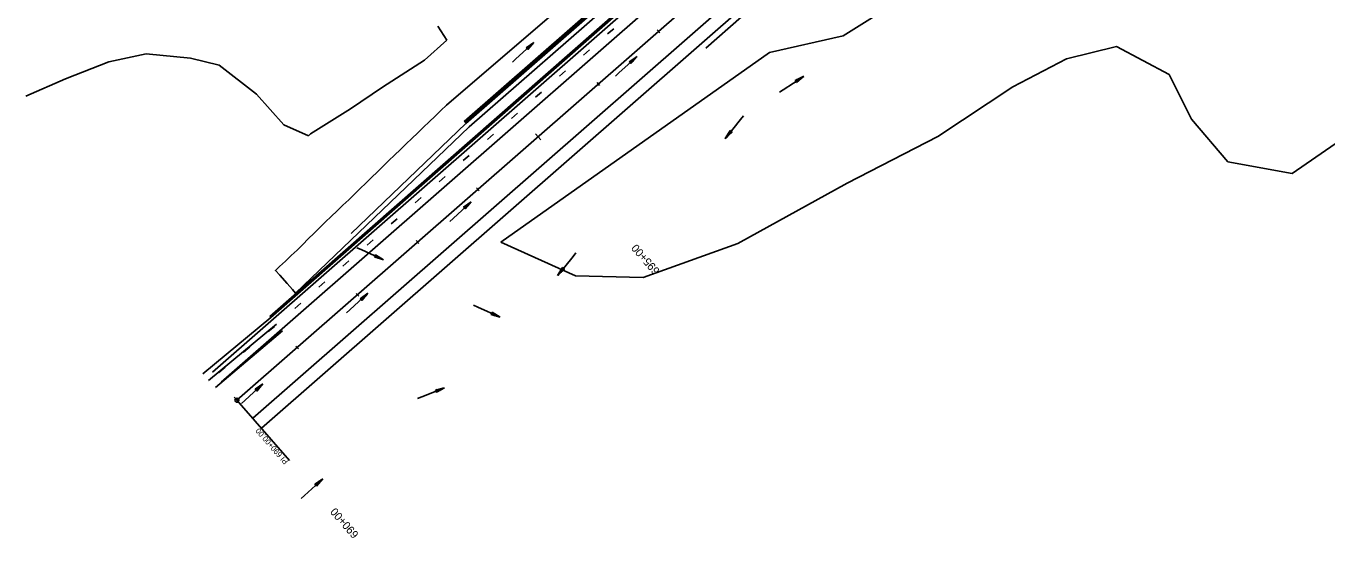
# Model space of a CAD drawing. Extents: x 1300404 to 1323571, y 234004 to 252077.
# Drawn here: x 1308164 to 1309789, y 238765 to 239404 of the extents above; entities that cross this region are included whole.
import ezdxf

# ---------------------------------------------------------------- set-up
doc = ezdxf.new("R2010")
doc.units = 0
for name, color, linetype in [('R_Barrier Wall', 7, 'Continuous'), ('R_Const Limits', 7, 'Continuous'), ('R_Draft', 7, 'Continuous'), ('R_Flooplain', 7, 'Continuous'), ('R_Flow Arrows', 7, 'Continuous'), ('R_Horz Alg Annot', 7, 'Continuous'), ('R_Horz Alg Annot Leader', 7, 'Continuous'), ('R_Horz Alg Major Ticks', 7, 'Continuous'), ('R_Horz Alg Minor Ticks', 7, 'Continuous'), ('R_Horz Alg Station Annot', 7, 'Continuous'), ('R_Lane Edge', 7, 'Continuous'), ('R_Proposed', 7, 'Continuous'), ('R_Shoulder', 7, 'Continuous'), ('R_Temp Barrier Wall', 7, 'Continuous'), ('R_Temp Travel Lane', 7, 'Continuous'), ('R_Temp Travel Stripe', 7, 'Continuous')]:
    doc.layers.add(name, color=color, linetype=linetype)

msp = doc.modelspace()

# ---------------------------------------------------------------- linework, layer by layer
at = {"layer": 'R_Barrier Wall'}
for p, q in [((1308711.5, 239285.2), (1309026.7, 239560.9)), ((1308712.3, 239284.2), (1309027.6, 239559.9)), ((1308711.5, 239285.2), (1308712.3, 239284.2))]:
    msp.add_line(p, q, dxfattribs=at)
at = {"layer": 'R_Const Limits'}
msp.add_line((1308689.6, 239305.6), (1309009.8, 239580.2), dxfattribs=at)
msp.add_lwpolyline([(1308500.8, 239070.6), (1308496.9, 239075.1), (1308490.3, 239082.6), (1308481.1, 239093.2), (1308475.8, 239099.1), (1308480.9, 239103.8), (1308488.2, 239110.7), (1308495.5, 239117.5), (1308502.8, 239124.3), (1308510, 239131.3), (1308516.8, 239138.7), (1308524, 239145.7), (1308531.2, 239152.7), (1308538.4, 239159.6), (1308545.6, 239166.6), (1308552.8, 239173.5), (1308560, 239180.4), (1308567.3, 239187.3), (1308574.5, 239194.3), (1308581.7, 239201.2), (1308588.9, 239208.2), (1308596, 239215.2), (1308603.2, 239222.2), (1308610.3, 239229.3), (1308617.5, 239236.2), (1308624.7, 239243.2), (1308631.9, 239250.1), (1308639.1, 239257.1), (1308646.4, 239264), (1308653.6, 239271), (1308660.8, 239277.9), (1308668, 239284.8), (1308675.3, 239291.7), (1308682.5, 239298.7), (1308689.6, 239305.6), (1308689.6, 239305.6)], dxfattribs=at)
at = {"layer": 'R_Draft'}
for p, q in [((1308397, 238971.9), (1312368.4, 242444.5)), ((1308407.8, 238959.5), (1312379.2, 242432.1)), ((1308447.3, 238914.3), (1312418.7, 242386.9)), ((1308458.2, 238901.9), (1312429.6, 242374.5))]:
    msp.add_line(p, q, dxfattribs=at)
at = {"layer": 'R_Flooplain'}
for p, q in [((1309285, 239454.9), (1309185.1, 239392.2)), ((1308678.8, 239404.4), (1308690, 239386.9)), ((1309185.1, 239392.2), (1309093.3, 239371.4)), ((1308690, 239386.9), (1308662.2, 239361.7)), ((1309464.3, 239363.6), (1309526.8, 239378.6)), ((1309526.8, 239378.6), (1309592.8, 239343.8)), ((1308267.7, 239359.8), (1308213.4, 239338.3)), ((1308314.1, 239369.6), (1308267.7, 239359.8)), ((1308369.5, 239364.3), (1308314.1, 239369.6)), ((1308405.4, 239355.3), (1308369.5, 239364.3)), ((1308662.2, 239361.7), (1308609.7, 239328)), ((1308757.3, 239134.3), (1309093.3, 239371.4)), ((1309397.2, 239328.3), (1309464.3, 239363.6)), ((1308452, 239319.1), (1308405.4, 239355.3)), ((1309592.8, 239343.8), (1309620.3, 239288)), ((1308213.4, 239338.3), (1308163.9, 239316.6)), ((1308609.7, 239328), (1308569.6, 239301)), ((1309303.4, 239266.5), (1309397.2, 239328.3)), ((1308486.4, 239281), (1308452, 239319.1)), ((1308569.6, 239301), (1308519.7, 239269.7)), ((1308517.1, 239267.4), (1308486.4, 239281)), ((1309620.3, 239288), (1309666, 239234.9)), ((1308519.7, 239269.7), (1308517.1, 239267.4)), ((1309190.4, 239208.1), (1309303.4, 239266.5)), ((1309746.3, 239220), (1309800.2, 239257.2)), ((1309666, 239234.9), (1309746.3, 239220)), ((1309053.6, 239132.7), (1309190.4, 239208.1)), ((1308757.3, 239134.3), (1308850.8, 239092.1)), ((1308935.3, 239090.2), (1309053.6, 239132.7)), ((1308850.8, 239092.1), (1308935.3, 239090.2))]:
    msp.add_line(p, q, dxfattribs=at)
at = {"layer": 'R_Flow Arrows'}
for p, q in [((1308789.1, 239377.2), (1308798.8, 239384)), ((1308789.1, 239377.2), (1308791.2, 239375)), ((1308791.2, 239375), (1308798.8, 239384)), ((1308917.9, 239359.7), (1308927.6, 239366.5)), ((1308917.9, 239359.7), (1308920, 239357.5)), ((1308920, 239357.5), (1308927.6, 239366.5)), ((1309125.4, 239336.4), (1309136, 239341.7)), ((1309127.1, 239333.9), (1309125.4, 239336.4)), ((1309127.1, 239333.9), (1309136, 239341.7)), ((1309044, 239273.7), (1309037.7, 239263.7)), ((1309046.3, 239271.8), (1309037.7, 239263.7)), ((1309046.3, 239271.8), (1309044, 239273.7)), ((1308710.7, 239178), (1308720.4, 239184.8)), ((1308712.8, 239175.8), (1308720.4, 239184.8)), ((1308710.7, 239178), (1308712.8, 239175.8)), ((1308600.7, 239118.7), (1308599.5, 239115.9)), ((1308600.7, 239118.7), (1308610.8, 239112.4)), ((1308599.5, 239115.9), (1308610.8, 239112.4)), ((1308834.6, 239102.7), (1308828.4, 239092.6)), ((1308837, 239100.7), (1308828.4, 239092.6)), ((1308837, 239100.7), (1308834.6, 239102.7)), ((1308581.7, 239063.7), (1308591.4, 239070.6)), ((1308583.8, 239061.5), (1308591.4, 239070.6)), ((1308581.7, 239063.7), (1308583.8, 239061.5)), ((1308746.5, 239046.7), (1308745.3, 239043.9)), ((1308745.3, 239043.9), (1308756.6, 239040.5)), ((1308746.5, 239046.7), (1308756.6, 239040.5)), ((1308450.5, 238950.5), (1308460.2, 238957.3)), ((1308452.5, 238948.2), (1308460.2, 238957.3)), ((1308450.5, 238950.5), (1308452.5, 238948.2)), ((1308675.8, 238949.6), (1308687.2, 238952.5)), ((1308675.8, 238949.6), (1308676.9, 238946.8)), ((1308676.9, 238946.8), (1308687.2, 238952.5)), ((1308525.1, 238831.9), (1308534.8, 238838.8)), ((1308525.1, 238831.9), (1308527.1, 238829.7)), ((1308527.1, 238829.7), (1308534.8, 238838.8))]:
    msp.add_line(p, q, dxfattribs=at)
for points in [[(1308771.9, 239359.4), (1308776.2, 239363.3), (1308798.8, 239384)], [(1308789.3, 239377), (1308791.1, 239378.6)], [(1308789.5, 239376.8), (1308793, 239379.9)], [(1308789.7, 239376.5), (1308794.3, 239380.7), (1308794.9, 239381.3)], [(1308790, 239376.3), (1308794.5, 239380.5), (1308796.9, 239382.7)], [(1308790.4, 239375.9), (1308794.9, 239380.1), (1308797.3, 239382.2)], [(1308790.6, 239375.6), (1308795.2, 239379.9), (1308795.8, 239380.4)], [(1308790.8, 239375.4), (1308794.2, 239378.6)], [(1308791, 239375.2), (1308792.7, 239376.8)], [(1308900.7, 239341.8), (1308905, 239345.7), (1308927.6, 239366.5)], [(1308918.1, 239359.5), (1308919.8, 239361.1)], [(1308918.3, 239359.2), (1308921.8, 239362.4)], [(1308918.5, 239359), (1308923.1, 239363.2), (1308923.7, 239363.8)], [(1308918.7, 239358.8), (1308923.3, 239363), (1308925.7, 239365.1)], [(1308919.1, 239358.4), (1308923.7, 239362.6), (1308926.1, 239364.7)], [(1308919.3, 239358.1), (1308923.9, 239362.3), (1308924.5, 239362.9)], [(1308919.6, 239357.9), (1308923, 239361.1)], [(1308919.8, 239357.7), (1308921.5, 239359.3)], [(1309105.5, 239321.7), (1309110.3, 239324.8), (1309136.1, 239341.5)], [(1309125.6, 239336.2), (1309127.5, 239337.5)], [(1309125.7, 239335.9), (1309129.6, 239338.5)], [(1309125.9, 239335.7), (1309131.1, 239339.1), (1309131.8, 239339.6)], [(1309126.1, 239335.4), (1309131.2, 239338.9), (1309133.9, 239340.6)], [(1309126.4, 239334.9), (1309131.6, 239338.3), (1309134.2, 239340.1)], [(1309126.6, 239334.7), (1309131.7, 239338.1), (1309132.4, 239338.6)], [(1309126.7, 239334.4), (1309130.6, 239337)], [(1309126.9, 239334.2), (1309128.9, 239335.5)], [(1309060.6, 239292.1), (1309057.1, 239287.6), (1309037.8, 239263.6)], [(1309044.9, 239273), (1309041, 239268.2), (1309039, 239265.7)], [(1309045.4, 239272.6), (1309041.5, 239267.8), (1309039.4, 239265.3)], [(1309044.7, 239273.2), (1309040.7, 239268.3), (1309040.2, 239267.7)], [(1309045.6, 239272.4), (1309041.7, 239267.6), (1309041.2, 239266.9)], [(1309044.5, 239273.4), (1309041.5, 239269.7)], [(1309044.2, 239273.5), (1309042.7, 239271.7)], [(1309045.9, 239272.2), (1309042.9, 239268.6)], [(1309046.1, 239272), (1309044.6, 239270.2)], [(1308693.5, 239160.1), (1308697.8, 239164), (1308720.4, 239184.8)], [(1308711.3, 239177.3), (1308715.9, 239181.5), (1308716.5, 239182.1)], [(1308711.6, 239177.1), (1308716.1, 239181.3), (1308718.5, 239183.4)], [(1308712, 239176.6), (1308716.5, 239180.9), (1308718.9, 239183)], [(1308712.2, 239176.4), (1308716.8, 239180.6), (1308717.4, 239181.2)], [(1308710.9, 239177.8), (1308712.7, 239179.4)], [(1308711.1, 239177.5), (1308714.6, 239180.7)], [(1308712.4, 239176.2), (1308715.8, 239179.4)], [(1308712.6, 239176), (1308714.3, 239177.6)], [(1308577.5, 239127.4), (1308582.8, 239125.1), (1308610.8, 239112.4)], [(1308599.6, 239116.2), (1308601.7, 239115.2)], [(1308599.7, 239116.4), (1308604, 239114.5)], [(1308599.8, 239116.7), (1308605.5, 239114.2), (1308606.3, 239113.8)], [(1308600, 239117), (1308605.6, 239114.4), (1308608.5, 239113.1)], [(1308600.2, 239117.5), (1308605.9, 239115), (1308608.8, 239113.7)], [(1308600.3, 239117.8), (1308606, 239115.3), (1308606.8, 239114.9)], [(1308600.5, 239118.1), (1308604.7, 239116.2)], [(1308600.6, 239118.4), (1308602.7, 239117.4)], [(1308851.3, 239121), (1308847.7, 239116.5), (1308828.5, 239092.5)], [(1308835.6, 239101.9), (1308831.6, 239097.1), (1308829.6, 239094.6)], [(1308836, 239101.5), (1308832.1, 239096.7), (1308830.1, 239094.3)], [(1308835.3, 239102.1), (1308831.4, 239097.3), (1308830.9, 239096.6)], [(1308836.3, 239101.3), (1308832.3, 239096.5), (1308831.8, 239095.9)], [(1308835.1, 239102.3), (1308832.1, 239098.7)], [(1308834.9, 239102.5), (1308833.4, 239100.7)], [(1308836.5, 239101.1), (1308833.5, 239097.5)], [(1308836.7, 239100.9), (1308835.3, 239099.1)], [(1308564.5, 239045.9), (1308568.7, 239049.8), (1308591.4, 239070.6)], [(1308582.3, 239063.1), (1308586.9, 239067.3), (1308587.5, 239067.8)], [(1308582.5, 239062.8), (1308587.1, 239067), (1308589.5, 239069.2)], [(1308582.9, 239062.4), (1308587.5, 239066.6), (1308589.9, 239068.7)], [(1308581.9, 239063.5), (1308583.6, 239065.1)], [(1308582.1, 239063.3), (1308585.6, 239066.5)], [(1308583.1, 239062.2), (1308587.7, 239066.4), (1308588.3, 239066.9)], [(1308583.3, 239061.9), (1308586.8, 239065.1)], [(1308583.5, 239061.7), (1308585.3, 239063.3)], [(1308723.3, 239055.5), (1308728.6, 239053.1), (1308756.6, 239040.5)], [(1308745.4, 239044.2), (1308747.5, 239043.2)], [(1308745.5, 239044.5), (1308749.8, 239042.5)], [(1308745.6, 239044.8), (1308751.3, 239042.2), (1308752.1, 239041.9)], [(1308745.8, 239045), (1308751.4, 239042.5), (1308754.3, 239041.2)], [(1308746, 239045.6), (1308751.7, 239043), (1308754.6, 239041.7)], [(1308746.1, 239045.9), (1308751.8, 239043.3), (1308752.6, 239043)], [(1308746.3, 239046.1), (1308750.6, 239044.2)], [(1308746.4, 239046.4), (1308748.5, 239045.5)], [(1308433.3, 238932.6), (1308437.5, 238936.5), (1308460.2, 238957.3)], [(1308451.1, 238949.8), (1308455.7, 238954), (1308456.3, 238954.6)], [(1308451.3, 238949.6), (1308455.9, 238953.8), (1308458.2, 238955.9)], [(1308451.7, 238949.1), (1308456.3, 238953.3), (1308458.6, 238955.5)], [(1308451.9, 238948.9), (1308456.5, 238953.1), (1308457.1, 238953.7)], [(1308450.7, 238950.2), (1308452.4, 238951.8)], [(1308450.9, 238950), (1308454.3, 238953.2)], [(1308452.1, 238948.7), (1308455.6, 238951.9)], [(1308452.3, 238948.5), (1308454.1, 238950)], [(1308653.3, 238939.1), (1308658.7, 238941.2), (1308687.2, 238952.5)], [(1308675.9, 238949.3), (1308678, 238950.2)], [(1308676, 238949.1), (1308680.3, 238950.8)], [(1308676.1, 238948.8), (1308681.9, 238951.1), (1308682.6, 238951.4)], [(1308676.2, 238948.5), (1308682, 238950.8), (1308684.9, 238951.9)], [(1308676.4, 238947.9), (1308682.2, 238950.2), (1308685.2, 238951.4)], [(1308676.5, 238947.6), (1308682.3, 238949.9), (1308683.1, 238950.2)], [(1308676.6, 238947.4), (1308681, 238949.1)], [(1308676.8, 238947.1), (1308678.9, 238947.9)], [(1308507.9, 238814.1), (1308512.1, 238818), (1308534.8, 238838.8)], [(1308525.3, 238831.7), (1308527, 238833.3)], [(1308525.5, 238831.5), (1308529, 238834.7)], [(1308525.7, 238831.3), (1308530.3, 238835.5), (1308530.9, 238836)], [(1308525.9, 238831), (1308530.5, 238835.3), (1308532.8, 238837.4)], [(1308526.3, 238830.6), (1308530.9, 238834.8), (1308533.2, 238836.9)], [(1308526.5, 238830.4), (1308531.1, 238834.6), (1308531.7, 238835.1)], [(1308526.7, 238830.2), (1308530.2, 238833.3)], [(1308526.9, 238829.9), (1308528.7, 238831.5)]]:
    msp.add_lwpolyline(points, dxfattribs=at)
at = {"layer": 'R_Horz Alg Annot Leader'}
msp.add_lwpolyline([(1308427.6, 238936.9), (1308493.4, 238861.6)], dxfattribs=at)
msp.add_lwpolyline([(1308427.6, 238936.9), (1308493.4, 238861.6)], dxfattribs=at)
at = {"layer": 'R_Horz Alg Major Ticks'}
for points in [[(1308800.7, 239269.8), (1308807.3, 239262.3)], [(1308800.7, 239269.8), (1308807.3, 239262.3)], [(1308424.3, 238940.7), (1308430.9, 238933.1)], [(1308424.3, 238940.7), (1308430.9, 238933.1)]]:
    msp.add_lwpolyline(points, dxfattribs=at)
at = {"layer": 'R_Horz Alg Minor Ticks'}
for points in [[(1308952.9, 239399.6), (1308956.2, 239395.8)], [(1308952.9, 239399.6), (1308956.2, 239395.8)], [(1308877.6, 239333.7), (1308880.9, 239330)], [(1308877.6, 239333.7), (1308880.9, 239330)], [(1308727, 239202.1), (1308730.3, 239198.3)], [(1308727, 239202.1), (1308730.3, 239198.3)], [(1308651.8, 239136.3), (1308655.1, 239132.5)], [(1308651.8, 239136.3), (1308655.1, 239132.5)], [(1308576.5, 239070.4), (1308579.8, 239066.7)], [(1308576.5, 239070.4), (1308579.8, 239066.7)], [(1308501.2, 239004.6), (1308504.5, 239000.9)], [(1308501.2, 239004.6), (1308504.5, 239000.9)]]:
    msp.add_lwpolyline(points, dxfattribs=at)
at = {"layer": 'R_Lane Edge'}
for p, q in [((1308717.7, 239278.3), (1309032.8, 239553.8)), ((1308500.8, 239070.6), (1308717.7, 239278.3))]:
    msp.add_line(p, q, dxfattribs=at)
at = {"layer": 'R_Proposed'}
msp.add_line((1308427.6, 238936.9), (1312793.8, 242754.8), dxfattribs=at)
msp.add_line((1308427.6, 238936.9), (1312793.8, 242754.8), dxfattribs=at)
msp.add_circle((1308427.6, 238936.9), 2.5, dxfattribs=at)
msp.add_circle((1308427.6, 238936.9), 2.5, dxfattribs=at)
at = {"layer": 'R_Shoulder'}
for p, q in [((1308713.7, 239282.7), (1309028.9, 239558.4)), ((1308570.2, 239145.3), (1308713.6, 239282.6))]:
    msp.add_line(p, q, dxfattribs=at)
at = {"layer": 'R_Temp Barrier Wall'}
msp.add_line((1308470.2, 239040.1), (1308468.9, 239041.6), dxfattribs=at)
for points in [[(1311027.3, 241280.9), (1310559.7, 240872.1), (1309471.9, 239921.2), (1308468.9, 239041.6)], [(1311028.6, 241279.4), (1310561.1, 240870.6), (1309473.3, 239919.7), (1308470.2, 239040.1)]]:
    msp.add_lwpolyline(points, dxfattribs=at)
at = {"layer": 'R_Temp Travel Lane'}
for points in [[(1308470.2, 239040.1), (1308385.2, 238970)], [(1308484.6, 239023.5), (1308400.9, 238952.9)]]:
    msp.add_lwpolyline(points, dxfattribs=at)
at = {"layer": 'R_Temp Travel Stripe'}
for p, q in [((1309013.4, 239376.7), (1309058.1, 239415.9)), ((1308898.5, 239401), (1308890.9, 239394.5)), ((1308868.4, 239374.7), (1308860.9, 239368.1)), ((1308838.3, 239348.3), (1308830.8, 239341.7)), ((1308808.2, 239321.9), (1308800.7, 239315.3)), ((1308778.2, 239295.6), (1308770.6, 239289)), ((1308748.1, 239269.2), (1308740.6, 239262.6)), ((1308718, 239242.8), (1308710.5, 239236.2)), ((1308687.9, 239216.4), (1308680.4, 239209.8)), ((1308657.9, 239190.1), (1308650.3, 239183.5)), ((1308627.8, 239163.7), (1308620.3, 239157.1)), ((1308597.7, 239137.3), (1308590.2, 239130.7)), ((1308567.6, 239110.9), (1308560.1, 239104.4)), ((1308537.6, 239084.6), (1308530, 239078)), ((1308507.5, 239058.2), (1308500, 239051.6))]:
    msp.add_line(p, q, dxfattribs=at)
for points in [[(1308477.2, 239031.7), (1308392.3, 238961.5)], [(1308474.5, 239029), (1308466.8, 239022.6)], [(1308443.7, 239003.5), (1308436, 238997.1)], [(1308412.8, 238978), (1308405.1, 238971.6)]]:
    msp.add_lwpolyline(points, dxfattribs=at)

# ---------------------------------------------------------------- texts
at = {"layer": 'R_Horz Alg Annot'}
msp.add_text('PI 690+00.00', height=7, rotation=131.1667, dxfattribs=at).set_placement((1308492.3, 238860.6))
msp.add_text('PI 690+00.00', height=7, rotation=131.1667, dxfattribs=at).set_placement((1308492.3, 238860.6))
at = {"layer": 'R_Horz Alg Station Annot'}
for s, p in [('695+00', (1308956.7, 239099)), ('695+00', (1308956.7, 239099)), ('690+00', (1308580.5, 238769.6)), ('690+00', (1308580.5, 238769.6))]:
    msp.add_text(s, height=10, rotation=131.1667, dxfattribs=at).set_placement(p)

doc.saveas('drawing.dxf')
